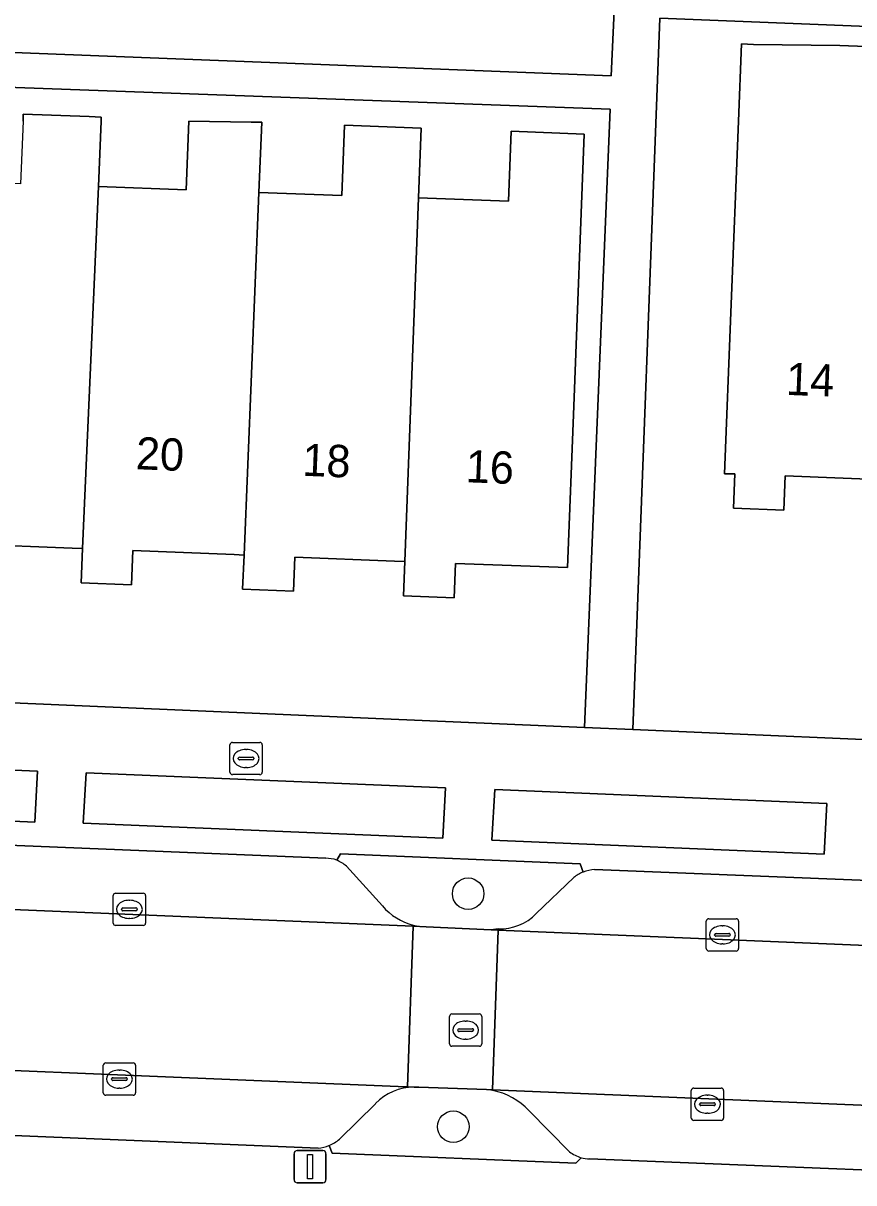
# Model space of a CAD drawing. Extents: x 161354 to 162026, y 386504 to 387460.
# Drawn here: x 161566.61 to 161592.34, y 387217.11 to 387253.03 of the extents above; entities that cross this region are included whole.
import ezdxf

# ---------------------------------------------------------------- set-up
doc = ezdxf.new("R2010")
doc.units = 0
for name, color, linetype in [('IMGEO_Boom', 7, 'Continuous'), ('IMGEO_Brandkraan', 7, 'Continuous'), ('IMGEO_Erf', 7, 'Continuous'), ('IMGEO_Groenvoorziening', 7, 'Continuous'), ('IMGEO_Kolk', 7, 'Continuous'), ('IMGEO_Lichtmast', 7, 'Continuous'), ('IMGEO_Pand', 7, 'Continuous'), ('IMGEO_Pand_nummerreeks', 7, 'Continuous'), ('IMGEO_Parkeervlak_open', 7, 'Continuous'), ('IMGEO_Rijbaan_lokaal_open', 7, 'Continuous'), ('IMGEO_Rioolput', 7, 'Continuous'), ('IMGEO_Voetpad_open', 7, 'Continuous')]:
    doc.layers.add(name, color=color, linetype=linetype)

msp = doc.modelspace()

# ---------------------------------------------------------------- linework, layer by layer
at = {"layer": 'IMGEO_Boom'}
for centre in [(161580.392, 387226.062), (161579.931, 387218.844)]:
    msp.add_circle(centre, 0.489, dxfattribs=at)
at = {"layer": 'IMGEO_Brandkraan'}
for p, q in [((161573.089, 387230.752), (161573.941, 387230.752)), ((161573.014, 387229.826), (161573.014, 387230.678)), ((161573.502, 387230.532), (161573.527, 387230.532)), ((161574.015, 387230.678), (161574.015, 387229.826)), ((161573.273, 387230.246), (161573.273, 387230.258)), ((161573.711, 387230.209), (161573.313, 387230.209)), ((161573.316, 387230.295), (161573.714, 387230.295)), ((161573.757, 387230.258), (161573.757, 387230.246)), ((161573.941, 387229.752), (161573.089, 387229.752)), ((161573.525, 387229.972), (161573.5, 387229.972))]:
    msp.add_line(p, q, dxfattribs=at)
for points in [[(161573.089, 387230.752), (161573.941, 387230.752)], [(161573.014, 387229.826), (161573.014, 387230.678)], [(161574.015, 387230.678), (161574.015, 387229.826)], [(161573.941, 387229.752), (161573.089, 387229.752)]]:
    msp.add_lwpolyline(points, dxfattribs=at)
for centre, radius, start, end in [((161573.091, 387230.676), 0.0765, 91.552, 178.448), ((161573.091, 387230.676), 0.0765, 91.552, 178.448), ((161573.939, 387230.676), 0.0765, 1.552, 88.448), ((161573.939, 387230.676), 0.0765, 1.552, 88.448), ((161573.313, 387230.255), 0.0403, 85.8775, 175.7526), ((161573.31, 387230.245), 0.0366, 178.938, 274.7102), ((161573.714, 387230.252), 0.043, 264.8664, 352.4533), ((161573.718, 387230.257), 0.0386, 1.7309, 96.639), ((161573.091, 387229.828), 0.0765, 181.552, 268.448), ((161573.091, 387229.828), 0.0765, 181.552, 268.448), ((161573.939, 387229.828), 0.0765, 271.552, 358.448), ((161573.939, 387229.828), 0.0765, 271.552, 358.448)]:
    msp.add_arc(centre, radius, start, end, dxfattribs=at)
for centre, major_axis, ratio, start_param, end_param in [((161573.501, 387230.252), (-0.387, 0.002), 0.722429, 4.712389, 7.853982), ((161573.526, 387230.252), (-0.39, 0.002), 0.717154, 1.570796, 4.712389)]:
    msp.add_ellipse(centre, major_axis=major_axis, ratio=ratio, start_param=start_param, end_param=end_param, dxfattribs=at)
at = {"layer": 'IMGEO_Erf'}
for points in [[(161550.176, 387252.756), (161584.82, 387251.403), (161584.961, 387254.538), (161582.48, 387262.469), (161577.049, 387259.255), (161576.237, 387260.627), (161582.187, 387263.651), (161581.615, 387265.851), (161581.048, 387267.337), (161580.643, 387268.039), (161582.505, 387268.039), (161582.293, 387266.598), (161582.579, 387265.409), (161583.313, 387263.061), (161584.354, 387259.724), (161585.906, 387254.436), (161617.831, 387253.127), (161617.782, 387251.931), (161586.329, 387253.184), (161585.49, 387231.146), (161616.871, 387229.793), (161622.343, 387229.58)], [(161593.542, 387238.872), (161590.213, 387239.007), (161590.17, 387237.946), (161588.61, 387238.009), (161588.653, 387239.07), (161588.33, 387239.071), (161588.528, 387244.068), (161588.763, 387250), (161588.857, 387252.389), (161589.227, 387252.374), (161591.908, 387252.34), (161594.082, 387252.254)], [(161566.606, 387250), (161566.614, 387250.215), (161568.655, 387250.136), (161569.027, 387250.122), (161569.022, 387250), (161568.945, 387247.972), (161571.659, 387247.867), (161571.742, 387250), (161573.669, 387249.968), (161573.997, 387249.963), (161573.913, 387247.787), (161576.481, 387247.688), (161576.565, 387249.873), (161578.941, 387249.781), (161578.859, 387247.621), (161581.639, 387247.514), (161581.723, 387249.681), (161583.988, 387249.594), (161583.663, 387241.162), (161583.471, 387236.165), (161580.002, 387236.292), (161579.959, 387235.231), (161578.389, 387235.294), (161578.432, 387236.355), (161578.112, 387236.368), (161575.021, 387236.493), (161574.978, 387235.432), (161573.408, 387235.495), (161573.451, 387236.556), (161573.143, 387236.568), (161570.011, 387236.695), (161569.968, 387235.634), (161568.408, 387235.697), (161568.451, 387236.758), (161568.13, 387236.771), (161565.01, 387236.897)]]:
    msp.add_lwpolyline(points, dxfattribs=at)
msp.add_lwpolyline([(161550.945, 387232.636), (161583.994, 387231.211), (161584.786, 387250.371), (161551.639, 387251.577)], close=True, dxfattribs=at)
at = {"layer": 'IMGEO_Groenvoorziening'}
for points in [[(161566.966, 387228.284), (161567.05, 387229.863), (161556.569, 387230.3), (161556.51, 387228.75)], [(161579.61, 387227.784), (161579.686, 387229.343), (161568.563, 387229.805), (161568.471, 387228.245)], [(161591.416, 387227.293), (161591.499, 387228.859), (161581.214, 387229.288), (161581.122, 387227.718)]]:
    msp.add_lwpolyline(points, close=True, dxfattribs=at)
for points in [[(161583.951, 387226.735), (161583.863, 387226.985), (161576.435, 387227.3), (161576.32, 387227.102)], [(161576.62, 387226.914), (161577.74, 387225.684)], [(161582.501, 387225.45), (161583.663, 387226.562)], [(161579.089, 387225.039), (161581.107, 387224.942), (161581.322, 387224.972)], [(161580.962, 387219.995), (161578.863, 387220.069), (161578.715, 387220.075)], [(161577.524, 387219.56), (161576.407, 387218.462)], [(161583.531, 387218.073), (161582.278, 387219.34)], [(161576.082, 387218.261), (161576.184, 387218.025), (161583.727, 387217.72), (161583.892, 387217.887)]]:
    msp.add_lwpolyline(points, dxfattribs=at)
for centre, radius, start, end in [((161575.999, 387226.256), 0.905, 46.6409, 69.2111), ((161584.343, 387225.756), 1.055, 111.8289, 130.1572), ((161579.124, 387226.844), 1.805, 219.9726, 256.1359), ((161581.368, 387226.552), 1.581, 268.3377, 315.8003), ((161579.274, 387228.005), 2.972, 258.6846, 266.428), ((161578.72, 387218.429), 1.646, 90.1756, 136.5926), ((161580.808, 387218.321), 1.681, 78.4532, 84.7609), ((161580.755, 387217.929), 2.076, 42.8222, 79.1803), ((161575.647, 387219.328), 1.152, 292.1899, 311.2805), ((161584.171, 387218.871), 1.023, 231.2933, 254.1884)]:
    msp.add_arc(centre, radius, start, end, dxfattribs=at)
at = {"layer": 'IMGEO_Kolk'}
for p, q in [((161569.474, 387226.08), (161570.326, 387226.08)), ((161569.399, 387225.154), (161569.399, 387226.006)), ((161569.887, 387225.86), (161569.912, 387225.86)), ((161570.4, 387226.006), (161570.4, 387225.154)), ((161569.658, 387225.574), (161569.658, 387225.586)), ((161570.096, 387225.537), (161569.698, 387225.537)), ((161569.701, 387225.623), (161570.099, 387225.623)), ((161570.142, 387225.586), (161570.142, 387225.574)), ((161570.326, 387225.08), (161569.474, 387225.08)), ((161569.91, 387225.3), (161569.885, 387225.3)), ((161587.767, 387224.363), (161587.767, 387225.215)), ((161587.842, 387225.289), (161588.694, 387225.289)), ((161588.255, 387225.069), (161588.28, 387225.069)), ((161588.768, 387225.215), (161588.768, 387224.363)), ((161588.026, 387224.783), (161588.026, 387224.795)), ((161588.464, 387224.746), (161588.066, 387224.746)), ((161588.069, 387224.832), (161588.467, 387224.832)), ((161588.51, 387224.795), (161588.51, 387224.783)), ((161588.694, 387224.289), (161587.842, 387224.289)), ((161588.278, 387224.509), (161588.253, 387224.509)), ((161569.091, 387219.896), (161569.091, 387220.748)), ((161569.166, 387220.822), (161570.018, 387220.822)), ((161570.092, 387220.748), (161570.092, 387219.896)), ((161569.393, 387220.365), (161569.791, 387220.365)), ((161569.579, 387220.602), (161569.604, 387220.602)), ((161569.35, 387220.316), (161569.35, 387220.328)), ((161569.788, 387220.279), (161569.39, 387220.279)), ((161569.602, 387220.042), (161569.577, 387220.042)), ((161569.834, 387220.328), (161569.834, 387220.316)), ((161587.378, 387220.042), (161588.23, 387220.042)), ((161570.018, 387219.822), (161569.166, 387219.822)), ((161587.303, 387219.116), (161587.303, 387219.968)), ((161587.791, 387219.822), (161587.816, 387219.822)), ((161588.304, 387219.968), (161588.304, 387219.116)), ((161587.562, 387219.536), (161587.562, 387219.548)), ((161588, 387219.499), (161587.602, 387219.499)), ((161587.605, 387219.585), (161588.003, 387219.585)), ((161587.814, 387219.262), (161587.789, 387219.262)), ((161588.046, 387219.548), (161588.046, 387219.536)), ((161588.23, 387219.042), (161587.378, 387219.042))]:
    msp.add_line(p, q, dxfattribs=at)
for points in [[(161569.474, 387226.08), (161570.326, 387226.08)], [(161569.399, 387225.154), (161569.399, 387226.006)], [(161570.4, 387226.006), (161570.4, 387225.154)], [(161570.326, 387225.08), (161569.474, 387225.08)], [(161587.767, 387224.363), (161587.767, 387225.215)], [(161587.842, 387225.289), (161588.694, 387225.289)], [(161588.768, 387225.215), (161588.768, 387224.363)], [(161588.694, 387224.289), (161587.842, 387224.289)], [(161569.091, 387219.896), (161569.091, 387220.748)], [(161569.166, 387220.822), (161570.018, 387220.822)], [(161570.092, 387220.748), (161570.092, 387219.896)], [(161587.378, 387220.042), (161588.23, 387220.042)], [(161570.018, 387219.822), (161569.166, 387219.822)], [(161587.303, 387219.116), (161587.303, 387219.968)], [(161588.304, 387219.968), (161588.304, 387219.116)], [(161588.23, 387219.042), (161587.378, 387219.042)]]:
    msp.add_lwpolyline(points, dxfattribs=at)
for centre, radius, start, end in [((161569.476, 387226.004), 0.0765, 91.552, 178.448), ((161569.476, 387226.004), 0.0765, 91.552, 178.448), ((161570.324, 387226.004), 0.0765, 1.552, 88.448), ((161570.324, 387226.004), 0.0765, 1.552, 88.448), ((161569.698, 387225.583), 0.0403, 85.8775, 175.7526), ((161569.695, 387225.573), 0.0366, 178.938, 274.7102), ((161570.099, 387225.58), 0.043, 264.8664, 352.4533), ((161570.103, 387225.585), 0.0386, 1.7309, 96.639), ((161569.476, 387225.156), 0.0765, 181.552, 268.448), ((161569.476, 387225.156), 0.0765, 181.552, 268.448), ((161570.324, 387225.156), 0.0765, 271.552, 358.448), ((161570.324, 387225.156), 0.0765, 271.552, 358.448), ((161587.844, 387225.213), 0.0765, 91.552, 178.448), ((161587.844, 387225.213), 0.0765, 91.552, 178.448), ((161588.692, 387225.213), 0.0765, 1.552, 88.448), ((161588.692, 387225.213), 0.0765, 1.552, 88.448), ((161588.066, 387224.792), 0.0403, 85.8775, 175.7526), ((161588.063, 387224.782), 0.0366, 178.938, 274.7102), ((161588.467, 387224.789), 0.043, 264.8664, 352.4533), ((161588.471, 387224.794), 0.0386, 1.7309, 96.639), ((161587.844, 387224.365), 0.0765, 181.552, 268.448), ((161587.844, 387224.365), 0.0765, 181.552, 268.448), ((161588.692, 387224.365), 0.0765, 271.552, 358.448), ((161588.692, 387224.365), 0.0765, 271.552, 358.448), ((161569.168, 387220.746), 0.0765, 91.552, 178.448), ((161569.168, 387220.746), 0.0765, 91.552, 178.448), ((161570.016, 387220.746), 0.0765, 1.552, 88.448), ((161570.016, 387220.746), 0.0765, 1.552, 88.448), ((161569.39, 387220.325), 0.0403, 85.8775, 175.7526), ((161569.795, 387220.327), 0.0386, 1.7309, 96.639), ((161569.387, 387220.315), 0.0366, 178.938, 274.7102), ((161569.791, 387220.322), 0.043, 264.8664, 352.4533), ((161587.38, 387219.966), 0.0765, 91.552, 178.448), ((161587.38, 387219.966), 0.0765, 91.552, 178.448), ((161588.228, 387219.966), 0.0765, 1.552, 88.448), ((161588.228, 387219.966), 0.0765, 1.552, 88.448), ((161569.168, 387219.898), 0.0765, 181.552, 268.448), ((161569.168, 387219.898), 0.0765, 181.552, 268.448), ((161570.016, 387219.898), 0.0765, 271.552, 358.448), ((161570.016, 387219.898), 0.0765, 271.552, 358.448), ((161587.602, 387219.545), 0.0403, 85.8775, 175.7526), ((161587.599, 387219.535), 0.0366, 178.938, 274.7102), ((161588.003, 387219.542), 0.043, 264.8664, 352.4533), ((161588.007, 387219.547), 0.0386, 1.7309, 96.639), ((161587.38, 387219.118), 0.0765, 181.552, 268.448), ((161587.38, 387219.118), 0.0765, 181.552, 268.448), ((161588.228, 387219.118), 0.0765, 271.552, 358.448), ((161588.228, 387219.118), 0.0765, 271.552, 358.448)]:
    msp.add_arc(centre, radius, start, end, dxfattribs=at)
for centre, major_axis, ratio, start_param, end_param in [((161569.886, 387225.58), (-0.387, 0.002), 0.722429, 4.712389, 7.853982), ((161569.911, 387225.58), (-0.39, 0.002), 0.717154, 1.570796, 4.712389), ((161588.254, 387224.789), (-0.387, 0.002), 0.722429, 4.712389, 7.853982), ((161588.279, 387224.789), (-0.39, 0.002), 0.717154, 1.570796, 4.712389), ((161569.578, 387220.322), (-0.387, 0.002), 0.722429, 4.712389, 7.853982), ((161569.603, 387220.322), (-0.39, 0.002), 0.717154, 1.570796, 4.712389), ((161587.79, 387219.542), (-0.387, 0.002), 0.722429, 4.712389, 7.853982), ((161587.815, 387219.542), (-0.39, 0.002), 0.717154, 1.570796, 4.712389)]:
    msp.add_ellipse(centre, major_axis=major_axis, ratio=ratio, start_param=start_param, end_param=end_param, dxfattribs=at)
at = {"layer": 'IMGEO_Lichtmast'}
for p, q in [((161574.999, 387217.208), (161574.999, 387218.008)), ((161574.999, 387218.008), (161574.999, 387217.208)), ((161575.099, 387218.108), (161575.889, 387218.108)), ((161575.889, 387218.108), (161575.099, 387218.108)), ((161575.989, 387218.008), (161575.989, 387217.208)), ((161575.989, 387217.208), (161575.989, 387218.008)), ((161575.889, 387217.108), (161575.099, 387217.108)), ((161575.099, 387217.108), (161575.889, 387217.108))]:
    msp.add_line(p, q, dxfattribs=at)
msp.add_lwpolyline([(161575.419, 387217.983), (161575.569, 387217.983), (161575.569, 387217.233), (161575.419, 387217.233), (161575.419, 387217.983)], dxfattribs=at)
for centre, start, end in [((161575.099, 387218.008), 90, 180), ((161575.099, 387218.008), 90, 180), ((161575.889, 387218.008), 0, 90), ((161575.889, 387218.008), 360, 90), ((161575.099, 387217.208), 180, 270), ((161575.099, 387217.208), 180, 270), ((161575.889, 387217.208), 270, 0), ((161575.889, 387217.208), 270, 0)]:
    msp.add_arc(centre, 0.1, start, end, dxfattribs=at)
at = {"layer": 'IMGEO_Pand'}
for points in [[(161594.089, 387249.789), (161594.094, 387249.911), (161594.186, 387252.25), (161594.082, 387252.254), (161591.908, 387252.34), (161589.227, 387252.374), (161588.857, 387252.389), (161588.763, 387250), (161588.528, 387244.068), (161588.33, 387239.071), (161588.653, 387239.07), (161588.61, 387238.009), (161590.17, 387237.946), (161590.213, 387239.007), (161593.542, 387238.872), (161593.653, 387238.868)], [(161568.945, 387247.972), (161569.022, 387250), (161569.027, 387250.122), (161568.655, 387250.136), (161566.614, 387250.215), (161566.606, 387250), (161566.531, 387248.057), (161563.988, 387248.155), (161563.449, 387236.92), (161563.407, 387235.899), (161564.967, 387235.836), (161565.01, 387236.897), (161568.13, 387236.771), (161568.451, 387236.758)], [(161573.913, 387247.787), (161573.997, 387249.963), (161573.669, 387249.968), (161571.742, 387250), (161571.659, 387247.867), (161568.945, 387247.972), (161568.451, 387236.758), (161568.408, 387235.697), (161569.968, 387235.634), (161570.011, 387236.695), (161573.143, 387236.568), (161573.451, 387236.556)], [(161578.859, 387247.621), (161578.941, 387249.781), (161576.565, 387249.873), (161576.481, 387247.688), (161573.913, 387247.787), (161573.451, 387236.556), (161573.408, 387235.495), (161574.978, 387235.432), (161575.021, 387236.493), (161578.112, 387236.368), (161578.432, 387236.355)], [(161583.988, 387249.594), (161581.723, 387249.681), (161581.639, 387247.514), (161578.859, 387247.621), (161578.432, 387236.355), (161578.389, 387235.294), (161579.959, 387235.231), (161580.002, 387236.292), (161583.471, 387236.165), (161583.663, 387241.162)]]:
    msp.add_lwpolyline(points, close=True, dxfattribs=at)
at = {"layer": 'IMGEO_Parkeervlak_open'}
for points in [[(161575.979, 387227.161), (161560.101, 387227.818)], [(161577.74, 387225.684), (161576.62, 387226.914)], [(161600.499, 387226.164), (161584.31, 387226.81)], [(161583.663, 387226.562), (161582.501, 387225.45)], [(161556.847, 387225.965), (161578.69, 387225.056), (161579.089, 387225.039)], [(161581.322, 387224.972), (161581.107, 387224.942), (161581.321, 387224.933), (161603.641, 387224.004)], [(161578.715, 387220.075), (161578.512, 387220.084), (161578.471, 387220.085), (161556.601, 387220.993)], [(161603.228, 387219.072), (161581.145, 387219.987), (161580.962, 387219.995)], [(161576.407, 387218.462), (161577.524, 387219.56)], [(161582.278, 387219.34), (161583.531, 387218.073)], [(161559.622, 387218.848), (161575.748, 387218.181)], [(161584.153, 387217.849), (161599.979, 387217.212)]]:
    msp.add_lwpolyline(points, dxfattribs=at)
for centre, radius, start, end in [((161575.998, 387226.256), 0.906, 69.1684, 91.1993), ((161575.999, 387226.256), 0.905, 46.6409, 69.2111), ((161584.345, 387225.744), 1.066, 91.8963, 111.704), ((161584.343, 387225.756), 1.055, 111.8289, 130.1572), ((161579.124, 387226.844), 1.805, 219.9726, 256.1359), ((161581.368, 387226.552), 1.581, 268.3377, 315.8003), ((161579.274, 387228.005), 2.972, 258.6846, 266.428), ((161578.72, 387218.429), 1.646, 90.1756, 136.5926), ((161580.808, 387218.321), 1.681, 78.4532, 84.7609), ((161580.755, 387217.929), 2.076, 42.8222, 79.1803), ((161575.659, 387219.289), 1.112, 274.585, 292.3546), ((161575.647, 387219.328), 1.152, 292.1899, 311.2805), ((161584.171, 387218.871), 1.023, 231.2933, 254.1884), ((161584.159, 387218.807), 0.958, 253.8023, 269.6303)]:
    msp.add_arc(centre, radius, start, end, dxfattribs=at)
at = {"layer": 'IMGEO_Rijbaan_lokaal_open'}
for points in [[(161578.69, 387225.056), (161556.847, 387225.965), (161554.732, 387226.054), (161531.484, 387226.992), (161530.204, 387227.065), (161528.854, 387227.139), (161528.651, 387222.15), (161529.991, 387222.103), (161531.245, 387222.051), (161554.463, 387221.084), (161556.601, 387220.993), (161578.471, 387220.085), (161578.512, 387220.084)], [(161581.321, 387224.933), (161581.107, 387224.942), (161579.089, 387225.039), (161578.69, 387225.056), (161578.512, 387220.084), (161578.715, 387220.075), (161578.863, 387220.069), (161580.962, 387219.995), (161581.145, 387219.987)]]:
    msp.add_lwpolyline(points, close=True, dxfattribs=at)
msp.add_lwpolyline([(161634.283, 387222.704), (161632.766, 387222.852), (161632.288, 387222.867), (161626.421, 387223.099), (161621.964, 387223.274), (161605.438, 387223.956), (161603.641, 387224.004), (161581.321, 387224.933), (161581.145, 387219.987), (161603.228, 387219.072), (161603.35, 387219.067), (161611.659, 387218.72), (161632.019, 387217.909), (161632.346, 387217.886)], dxfattribs=at)
at = {"layer": 'IMGEO_Rioolput'}
for p, q in [((161579.814, 387221.413), (161579.814, 387222.265)), ((161579.889, 387222.339), (161580.741, 387222.339)), ((161580.815, 387222.265), (161580.815, 387221.413)), ((161580.073, 387221.833), (161580.073, 387221.845)), ((161580.511, 387221.796), (161580.113, 387221.796)), ((161580.116, 387221.882), (161580.514, 387221.882)), ((161580.302, 387222.119), (161580.327, 387222.119)), ((161580.557, 387221.845), (161580.557, 387221.833)), ((161580.325, 387221.559), (161580.3, 387221.559)), ((161580.741, 387221.339), (161579.889, 387221.339))]:
    msp.add_line(p, q, dxfattribs=at)
for points in [[(161579.814, 387221.413), (161579.814, 387222.265)], [(161579.889, 387222.339), (161580.741, 387222.339)], [(161580.815, 387222.265), (161580.815, 387221.413)], [(161580.741, 387221.339), (161579.889, 387221.339)]]:
    msp.add_lwpolyline(points, dxfattribs=at)
for centre, radius, start, end in [((161579.891, 387222.263), 0.0765, 91.552, 178.448), ((161579.891, 387222.263), 0.0765, 91.552, 178.448), ((161580.739, 387222.263), 0.0765, 1.552, 88.448), ((161580.739, 387222.263), 0.0765, 1.552, 88.448), ((161580.113, 387221.842), 0.0403, 85.8775, 175.7526), ((161580.11, 387221.832), 0.0366, 178.938, 274.7102), ((161580.514, 387221.839), 0.043, 264.8664, 352.4533), ((161580.518, 387221.844), 0.0386, 1.7309, 96.639), ((161579.891, 387221.415), 0.0765, 181.552, 268.448), ((161579.891, 387221.415), 0.0765, 181.552, 268.448), ((161580.739, 387221.415), 0.0765, 271.552, 358.448), ((161580.739, 387221.415), 0.0765, 271.552, 358.448)]:
    msp.add_arc(centre, radius, start, end, dxfattribs=at)
for centre, major_axis, ratio, start_param, end_param in [((161580.301, 387221.839), (-0.387, 0.002), 0.722429, 4.712389, 7.853982), ((161580.326, 387221.839), (-0.39, 0.002), 0.717154, 1.570796, 4.712389)]:
    msp.add_ellipse(centre, major_axis=major_axis, ratio=ratio, start_param=start_param, end_param=end_param, dxfattribs=at)
at = {"layer": 'IMGEO_Voetpad_open'}
for points in [[(161551.639, 387251.577), (161584.786, 387250.371), (161583.994, 387231.211), (161585.49, 387231.146), (161586.329, 387253.184), (161617.782, 387251.931), (161617.831, 387253.127), (161585.906, 387254.436), (161584.354, 387259.724), (161583.313, 387263.061), (161582.579, 387265.409), (161582.293, 387266.598), (161582.505, 387268.039), (161580.643, 387268.039), (161581.048, 387267.337), (161581.615, 387265.851), (161582.187, 387263.651), (161576.237, 387260.627), (161577.049, 387259.255), (161582.48, 387262.469), (161584.961, 387254.538), (161584.82, 387251.403), (161550.176, 387252.756)], [(161638.439, 387228.78), (161628.575, 387229.146), (161627.985, 387229.187), (161622.343, 387229.58), (161616.871, 387229.793), (161585.49, 387231.146), (161583.994, 387231.211), (161550.945, 387232.636), (161549.347, 387232.705), (161544.065, 387232.933), (161542.674, 387232.993), (161530.426, 387233.3), (161525.217, 387233.43), (161525.389, 387231.616)], [(161560.101, 387227.818), (161575.979, 387227.161)], [(161576.32, 387227.102), (161576.435, 387227.3), (161583.863, 387226.985), (161583.951, 387226.735)], [(161584.31, 387226.81), (161600.499, 387226.164)], [(161575.748, 387218.181), (161559.622, 387218.848)], [(161583.892, 387217.887), (161583.727, 387217.72), (161576.184, 387218.025), (161576.082, 387218.261)], [(161599.979, 387217.212), (161584.153, 387217.849)]]:
    msp.add_lwpolyline(points, dxfattribs=at)
for points in [[(161566.966, 387228.284), (161556.51, 387228.75), (161556.569, 387230.3), (161567.05, 387229.863)], [(161568.471, 387228.245), (161568.563, 387229.805), (161579.686, 387229.343), (161579.61, 387227.784)], [(161581.122, 387227.718), (161581.214, 387229.288), (161591.499, 387228.859), (161591.416, 387227.293)]]:
    msp.add_lwpolyline(points, close=True, dxfattribs=at)
for centre, radius, start, end in [((161575.998, 387226.256), 0.906, 69.1684, 91.1993), ((161584.345, 387225.744), 1.066, 91.8963, 111.704), ((161575.659, 387219.289), 1.112, 274.585, 292.3546), ((161584.159, 387218.807), 0.958, 253.8023, 269.6303)]:
    msp.add_arc(centre, radius, start, end, dxfattribs=at)

# ---------------------------------------------------------------- texts
at = {"layer": 'IMGEO_Pand_nummerreeks'}
for s, rotation, p in [('14', 357.7311, (161590.224, 387241.518)), ('20', 357.7368, (161570.087, 387239.215)), ('18', 357.7368, (161575.243, 387239.012)), ('16', 357.7368, (161580.304, 387238.812))]:
    msp.add_text(s, height=1, rotation=rotation, dxfattribs=at).set_placement(p)

doc.saveas('drawing.dxf')
